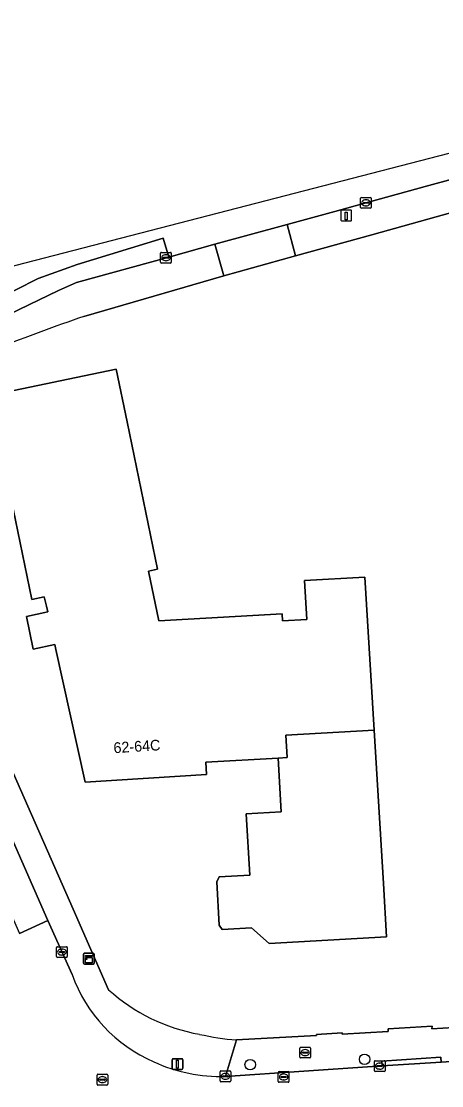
# Model space of a CAD drawing. Extents: x 161772 to 163126, y 383092 to 383917.
# Drawn here: x 161850.9 to 161890.2, y 383617.5 to 383716.9 of the extents above; entities that cross this region are included whole.
import ezdxf

# ---------------------------------------------------------------- set-up
doc = ezdxf.new("R2010")
doc.units = 0
for name, color, linetype in [('IMGEO_Boom', 7, 'Continuous'), ('IMGEO_Brandkraan', 7, 'Continuous'), ('IMGEO_Erf', 7, 'Continuous'), ('IMGEO_Fietspad_gesloten', 7, 'Continuous'), ('IMGEO_Kast', 7, 'Continuous'), ('IMGEO_Kolk', 7, 'Continuous'), ('IMGEO_Laadpaal', 7, 'Continuous'), ('IMGEO_Lichtmast', 7, 'Continuous'), ('IMGEO_Muur', 7, 'Continuous'), ('IMGEO_Pand', 7, 'Continuous'), ('IMGEO_Pand_nummerreeks', 7, 'Continuous'), ('IMGEO_Rijbaan_lokaal_gesloten', 7, 'Continuous'), ('IMGEO_Rioolput', 7, 'Continuous'), ('IMGEO_Voetpad_open', 7, 'Continuous')]:
    doc.layers.add(name, color=color, linetype=linetype)

msp = doc.modelspace()

# ---------------------------------------------------------------- linework, layer by layer
at = {"layer": 'IMGEO_Boom'}
for centre in [(161872.304, 383619.438), (161882.995, 383619.938)]:
    msp.add_circle(centre, 0.489, dxfattribs=at)
at = {"layer": 'IMGEO_Brandkraan'}
for p, q in [((161876.937, 383620.137), (161876.937, 383620.989)), ((161877.012, 383621.063), (161877.864, 383621.063)), ((161877.196, 383620.557), (161877.196, 383620.569)), ((161877.634, 383620.52), (161877.236, 383620.52)), ((161877.239, 383620.606), (161877.637, 383620.606)), ((161877.425, 383620.843), (161877.45, 383620.843)), ((161877.68, 383620.569), (161877.68, 383620.557)), ((161877.938, 383620.989), (161877.938, 383620.137)), ((161877.864, 383620.063), (161877.012, 383620.063)), ((161877.448, 383620.283), (161877.423, 383620.283))]:
    msp.add_line(p, q, dxfattribs=at)
for points in [[(161876.937, 383620.137), (161876.937, 383620.989)], [(161877.012, 383621.063), (161877.864, 383621.063)], [(161877.938, 383620.989), (161877.938, 383620.137)], [(161877.864, 383620.063), (161877.012, 383620.063)]]:
    msp.add_lwpolyline(points, dxfattribs=at)
for centre, radius, start, end in [((161877.014, 383620.987), 0.0765, 91.55205, 178.44795), ((161877.014, 383620.987), 0.0765, 91.55205, 178.44795), ((161877.236, 383620.566), 0.0403, 85.87752, 175.75265), ((161877.233, 383620.556), 0.0366, 178.93798, 274.71019), ((161877.637, 383620.563), 0.043, 264.86636, 352.45326), ((161877.641, 383620.568), 0.0386, 1.73085, 96.63898), ((161877.862, 383620.987), 0.0765, 1.55205, 88.44795), ((161877.862, 383620.987), 0.0765, 1.55205, 88.44795), ((161877.014, 383620.139), 0.0765, 181.55205, 268.44795), ((161877.014, 383620.139), 0.0765, 181.55205, 268.44795), ((161877.862, 383620.139), 0.0765, 271.55205, 358.44795), ((161877.862, 383620.139), 0.0765, 271.55205, 358.44795)]:
    msp.add_arc(centre, radius, start, end, dxfattribs=at)
for centre, major_axis, ratio, start_param, end_param in [((161877.424, 383620.563), (-0.387, 0.002), 0.722429, 4.712389, 7.853982), ((161877.449, 383620.563), (-0.39, 0.002), 0.717154, 1.570796, 4.712389)]:
    msp.add_ellipse(centre, major_axis=major_axis, ratio=ratio, start_param=start_param, end_param=end_param, dxfattribs=at)
at = {"layer": 'IMGEO_Erf'}
for points in [[(161958.68, 383716.896), (161952.452, 383715.665), (161952.45, 383715.459), (161949.68, 383714.692), (161949.61, 383714.913), (161949.489, 383714.874), (161947.08, 383714.106), (161947.08, 383713.976), (161943.87, 383713.171), (161943.87, 383713.391), (161917.239, 383706.158), (161917.259, 383705.958), (161913.889, 383705.022), (161913.809, 383705.192), (161899.219, 383701.283), (161899.269, 383701.013), (161896.398, 383700.217), (161896.259, 383700.457), (161883.666, 383696.958), (161876.535, 383694.977), (161869.833, 383693.115), (161856.767, 383689.331)], [(161837.522, 383675.277), (161855.752, 383633.957), (161859.069, 383626.438)], [(161871.017, 383621.743), (161878.504, 383622.148), (161878.495, 383622.269), (161880.896, 383622.411), (161880.883, 383622.295), (161885.206, 383622.537), (161885.207, 383622.798), (161889.297, 383623.023), (161889.289, 383622.774), (161894.411, 383623.1)]]:
    msp.add_lwpolyline(points, dxfattribs=at)
msp.add_lwpolyline([(161884.755, 383636.362), (161885.041, 383631.37), (161874.078, 383630.743), (161872.426, 383632.216), (161869.671, 383632.058), (161869.399, 383632.472), (161869.168, 383636.505), (161869.406, 383636.978), (161872.266, 383637.142), (161871.937, 383642.88), (161875.195, 383643.066), (161874.909, 383648.069), (161868.147, 383647.682), (161868.211, 383646.556), (161856.867, 383645.829), (161854.13, 383658.211), (161854.032, 383658.681), (161852.03, 383658.248), (161851.388, 383661.309), (161853.385, 383661.728), (161853.258, 383662.269), (161853.048, 383663.144), (161851.879, 383662.889), (161847.951, 383681.949), (161859.784, 383684.387), (161860.793, 383679.49), (161863.632, 383665.715), (161862.803, 383665.544), (161863.76, 383660.902), (161875.293, 383661.563), (161875.331, 383660.896), (161877.586, 383661.025), (161877.379, 383664.655), (161883.023, 383664.978), (161883.888, 383650.684)], close=True, dxfattribs=at)
for centre, radius, start, end in [((161918.545, 383508.53), 191.065, 108.86467, 114.00122), ((161870.583, 383639.171), 17.166, 227.8783, 259.90602), ((161873.378, 383648.677), 27.037, 257.60449, 264.99073)]:
    msp.add_arc(centre, radius, start, end, dxfattribs=at)
at = {"layer": 'IMGEO_Fietspad_gesloten'}
msp.add_lwpolyline([(161838.637, 383684.164), (161854.393, 383691.741), (161856.057, 383692.498), (161864.684, 383694.876), (161864.182, 383696.629), (161856.125, 383694.177), (161852.473, 383692.886), (161848.281, 383690.739)], dxfattribs=at)
msp.add_lwpolyline([(161834.91, 383674.953), (161832.241, 383673.849), (161850.755, 383631.686), (161853.403, 383632.915)], close=True, dxfattribs=at)
at = {"layer": 'IMGEO_Kast'}
for p, q in [((161856.724, 383628.913), (161856.724, 383629.754)), ((161856.724, 383629.754), (161856.724, 383628.913)), ((161856.799, 383629.838), (161857.64, 383629.838)), ((161857.64, 383629.838), (161856.799, 383629.838)), ((161857.724, 383629.763), (161857.724, 383628.922)), ((161857.724, 383628.922), (161857.724, 383629.763)), ((161857.649, 383628.838), (161856.808, 383628.838)), ((161856.808, 383628.838), (161857.649, 383628.838))]:
    msp.add_line(p, q, dxfattribs=at)
for points in [[(161856.919, 383629.628), (161857.519, 383629.628), (161857.519, 383629.543), (161856.919, 383629.543), (161856.919, 383629.628)], [(161856.919, 383629.453), (161857.519, 383629.453), (161857.519, 383628.964), (161856.919, 383628.964), (161856.919, 383629.453)]]:
    msp.add_lwpolyline(points, dxfattribs=at)
msp.add_circle((161857.003, 383629.302), 0.0377, dxfattribs=at)
for centre, start, end in [((161856.802, 383629.76), 92.4484, 184.28452), ((161856.802, 383629.76), 92.4484, 184.28452), ((161857.646, 383629.76), 2.4484, 94.28452), ((161857.646, 383629.76), 2.4484, 94.28452), ((161856.802, 383628.916), 182.4484, 274.28452), ((161856.802, 383628.916), 182.4484, 274.28452), ((161857.646, 383628.916), 272.4484, 4.28452), ((161857.646, 383628.916), 272.4484, 4.28452)]:
    msp.add_arc(centre, 0.0779, start, end, dxfattribs=at)
at = {"layer": 'IMGEO_Kolk'}
for p, q in [((161882.618, 383699.51), (161882.618, 383700.362)), ((161882.693, 383700.436), (161883.545, 383700.436)), ((161882.92, 383699.979), (161883.318, 383699.979)), ((161883.106, 383700.216), (161883.131, 383700.216)), ((161883.619, 383700.362), (161883.619, 383699.51)), ((161883.545, 383699.436), (161882.693, 383699.436)), ((161882.877, 383699.93), (161882.877, 383699.942)), ((161883.315, 383699.893), (161882.917, 383699.893)), ((161883.129, 383699.656), (161883.104, 383699.656)), ((161883.361, 383699.942), (161883.361, 383699.93)), ((161863.929, 383694.386), (161863.929, 383695.238)), ((161864.004, 383695.312), (161864.856, 383695.312)), ((161864.417, 383695.092), (161864.442, 383695.092)), ((161864.93, 383695.238), (161864.93, 383694.386)), ((161864.856, 383694.312), (161864.004, 383694.312)), ((161864.188, 383694.806), (161864.188, 383694.818)), ((161864.626, 383694.769), (161864.228, 383694.769)), ((161864.231, 383694.855), (161864.629, 383694.855)), ((161864.44, 383694.532), (161864.415, 383694.532)), ((161864.672, 383694.818), (161864.672, 383694.806)), ((161854.28, 383630.452), (161855.132, 383630.452)), ((161854.205, 383629.526), (161854.205, 383630.378)), ((161855.132, 383629.452), (161854.28, 383629.452)), ((161854.464, 383629.946), (161854.464, 383629.958)), ((161854.902, 383629.909), (161854.504, 383629.909)), ((161854.507, 383629.995), (161854.905, 383629.995)), ((161854.716, 383629.672), (161854.691, 383629.672)), ((161854.693, 383630.232), (161854.718, 383630.232)), ((161854.948, 383629.958), (161854.948, 383629.946)), ((161855.206, 383630.378), (161855.206, 383629.526)), ((161883.907, 383618.876), (161883.907, 383619.728)), ((161883.982, 383619.802), (161884.834, 383619.802)), ((161884.395, 383619.582), (161884.42, 383619.582)), ((161884.908, 383619.728), (161884.908, 383618.876)), ((161869.485, 383617.921), (161869.485, 383618.773)), ((161869.56, 383618.847), (161870.412, 383618.847)), ((161869.973, 383618.627), (161869.998, 383618.627)), ((161870.486, 383618.773), (161870.486, 383617.921)), ((161884.834, 383618.802), (161883.982, 383618.802)), ((161884.166, 383619.296), (161884.166, 383619.308)), ((161884.604, 383619.259), (161884.206, 383619.259)), ((161884.209, 383619.345), (161884.607, 383619.345)), ((161884.418, 383619.022), (161884.393, 383619.022)), ((161884.65, 383619.308), (161884.65, 383619.296)), ((161870.412, 383617.847), (161869.56, 383617.847)), ((161869.744, 383618.341), (161869.744, 383618.353)), ((161870.182, 383618.304), (161869.784, 383618.304)), ((161869.787, 383618.39), (161870.185, 383618.39)), ((161869.996, 383618.067), (161869.971, 383618.067)), ((161870.228, 383618.353), (161870.228, 383618.341))]:
    msp.add_line(p, q, dxfattribs=at)
for points in [[(161882.618, 383699.51), (161882.618, 383700.362)], [(161882.693, 383700.436), (161883.545, 383700.436)], [(161883.619, 383700.362), (161883.619, 383699.51)], [(161883.545, 383699.436), (161882.693, 383699.436)], [(161863.929, 383694.386), (161863.929, 383695.238)], [(161864.004, 383695.312), (161864.856, 383695.312)], [(161864.93, 383695.238), (161864.93, 383694.386)], [(161864.856, 383694.312), (161864.004, 383694.312)], [(161854.28, 383630.452), (161855.132, 383630.452)], [(161854.205, 383629.526), (161854.205, 383630.378)], [(161855.132, 383629.452), (161854.28, 383629.452)], [(161855.206, 383630.378), (161855.206, 383629.526)], [(161883.907, 383618.876), (161883.907, 383619.728)], [(161883.982, 383619.802), (161884.834, 383619.802)], [(161884.908, 383619.728), (161884.908, 383618.876)], [(161869.485, 383617.921), (161869.485, 383618.773)], [(161869.56, 383618.847), (161870.412, 383618.847)], [(161870.486, 383618.773), (161870.486, 383617.921)], [(161884.834, 383618.802), (161883.982, 383618.802)], [(161870.412, 383617.847), (161869.56, 383617.847)]]:
    msp.add_lwpolyline(points, dxfattribs=at)
for centre, radius, start, end in [((161882.695, 383700.36), 0.0765, 91.55205, 178.44795), ((161882.695, 383700.36), 0.0765, 91.55205, 178.44795), ((161882.917, 383699.939), 0.0403, 85.87752, 175.75265), ((161883.322, 383699.941), 0.0386, 1.73085, 96.63898), ((161883.543, 383700.36), 0.0765, 1.55205, 88.44795), ((161883.543, 383700.36), 0.0765, 1.55205, 88.44795), ((161882.695, 383699.512), 0.0765, 181.55205, 268.44795), ((161882.695, 383699.512), 0.0765, 181.55205, 268.44795), ((161882.914, 383699.929), 0.0366, 178.93798, 274.71019), ((161883.318, 383699.936), 0.043, 264.86636, 352.45326), ((161883.543, 383699.512), 0.0765, 271.55205, 358.44795), ((161883.543, 383699.512), 0.0765, 271.55205, 358.44795), ((161864.006, 383695.236), 0.0765, 91.55205, 178.44795), ((161864.006, 383695.236), 0.0765, 91.55205, 178.44795), ((161864.854, 383695.236), 0.0765, 1.55205, 88.44795), ((161864.854, 383695.236), 0.0765, 1.55205, 88.44795), ((161864.006, 383694.388), 0.0765, 181.55205, 268.44795), ((161864.006, 383694.388), 0.0765, 181.55205, 268.44795), ((161864.228, 383694.815), 0.0403, 85.87752, 175.75265), ((161864.225, 383694.805), 0.0366, 178.93798, 274.71019), ((161864.629, 383694.812), 0.043, 264.86636, 352.45326), ((161864.633, 383694.817), 0.0386, 1.73085, 96.63898), ((161864.854, 383694.388), 0.0765, 271.55205, 358.44795), ((161864.854, 383694.388), 0.0765, 271.55205, 358.44795), ((161854.282, 383630.376), 0.0765, 91.55205, 178.44795), ((161854.282, 383630.376), 0.0765, 91.55205, 178.44795), ((161855.13, 383630.376), 0.0765, 1.55205, 88.44795), ((161855.13, 383630.376), 0.0765, 1.55205, 88.44795), ((161854.282, 383629.528), 0.0765, 181.55205, 268.44795), ((161854.282, 383629.528), 0.0765, 181.55205, 268.44795), ((161854.504, 383629.955), 0.0403, 85.87752, 175.75265), ((161854.501, 383629.945), 0.0366, 178.93798, 274.71019), ((161854.905, 383629.952), 0.043, 264.86636, 352.45326), ((161854.909, 383629.957), 0.0386, 1.73085, 96.63898), ((161855.13, 383629.528), 0.0765, 271.55205, 358.44795), ((161855.13, 383629.528), 0.0765, 271.55205, 358.44795), ((161883.984, 383619.726), 0.0765, 91.55205, 178.44795), ((161883.984, 383619.726), 0.0765, 91.55205, 178.44795), ((161884.832, 383619.726), 0.0765, 1.55205, 88.44795), ((161884.832, 383619.726), 0.0765, 1.55205, 88.44795), ((161869.562, 383618.771), 0.0765, 91.55205, 178.44795), ((161869.562, 383618.771), 0.0765, 91.55205, 178.44795), ((161870.41, 383618.771), 0.0765, 1.55205, 88.44795), ((161870.41, 383618.771), 0.0765, 1.55205, 88.44795), ((161883.984, 383618.878), 0.0765, 181.55205, 268.44795), ((161883.984, 383618.878), 0.0765, 181.55205, 268.44795), ((161884.206, 383619.305), 0.0403, 85.87752, 175.75265), ((161884.203, 383619.295), 0.0366, 178.93798, 274.71019), ((161884.607, 383619.302), 0.043, 264.86636, 352.45326), ((161884.611, 383619.307), 0.0386, 1.73085, 96.63898), ((161884.832, 383618.878), 0.0765, 271.55205, 358.44795), ((161884.832, 383618.878), 0.0765, 271.55205, 358.44795), ((161869.562, 383617.923), 0.0765, 181.55205, 268.44795), ((161869.562, 383617.923), 0.0765, 181.55205, 268.44795), ((161869.784, 383618.35), 0.0403, 85.87752, 175.75265), ((161869.781, 383618.34), 0.0366, 178.93798, 274.71019), ((161870.185, 383618.347), 0.043, 264.86636, 352.45326), ((161870.189, 383618.352), 0.0386, 1.73085, 96.63898), ((161870.41, 383617.923), 0.0765, 271.55205, 358.44795), ((161870.41, 383617.923), 0.0765, 271.55205, 358.44795)]:
    msp.add_arc(centre, radius, start, end, dxfattribs=at)
for centre, major_axis, ratio, start_param, end_param in [((161883.105, 383699.936), (-0.387, 0.002), 0.722429, 4.712389, 7.853982), ((161883.13, 383699.936), (-0.39, 0.002), 0.717154, 1.570796, 4.712389), ((161864.416, 383694.812), (-0.387, 0.002), 0.722429, 4.712389, 7.853982), ((161864.441, 383694.812), (-0.39, 0.002), 0.717154, 1.570796, 4.712389), ((161854.692, 383629.952), (-0.387, 0.002), 0.722429, 4.712389, 7.853982), ((161854.717, 383629.952), (-0.39, 0.002), 0.717154, 1.570796, 4.712389), ((161884.394, 383619.302), (-0.387, 0.002), 0.722429, 4.712389, 7.853982), ((161884.419, 383619.302), (-0.39, 0.002), 0.717154, 1.570796, 4.712389), ((161869.972, 383618.347), (-0.387, 0.002), 0.722429, 4.712389, 7.853982), ((161869.997, 383618.347), (-0.39, 0.002), 0.717154, 1.570796, 4.712389)]:
    msp.add_ellipse(centre, major_axis=major_axis, ratio=ratio, start_param=start_param, end_param=end_param, dxfattribs=at)
at = {"layer": 'IMGEO_Laadpaal'}
for p, q in [((161880.776, 383699.178), (161880.776, 383698.337)), ((161880.776, 383699.178), (161880.776, 383698.337)), ((161881.692, 383699.262), (161880.851, 383699.262)), ((161881.692, 383699.262), (161880.851, 383699.262)), ((161881.776, 383698.346), (161881.776, 383699.187)), ((161881.776, 383698.346), (161881.776, 383699.187)), ((161880.86, 383698.262), (161881.701, 383698.262)), ((161880.86, 383698.262), (161881.701, 383698.262))]:
    msp.add_line(p, q, dxfattribs=at)
msp.add_lwpolyline([(161881.191, 383699.075), (161881.351, 383699.075), (161881.351, 383698.342), (161881.191, 383698.342), (161881.191, 383699.075)], dxfattribs=at)
for centre, start, end in [((161880.854, 383699.184), 92.4484, 184.28452), ((161880.854, 383699.184), 92.4484, 184.28452), ((161881.698, 383699.184), 2.4484, 94.28452), ((161881.698, 383699.184), 2.4484, 94.28452), ((161880.854, 383698.34), 182.4484, 274.28452), ((161880.854, 383698.34), 182.4484, 274.28452), ((161881.698, 383698.34), 272.4484, 4.28452), ((161881.698, 383698.34), 272.4484, 4.28452)]:
    msp.add_arc(centre, 0.0779, start, end, dxfattribs=at)
at = {"layer": 'IMGEO_Lichtmast'}
for p, q in [((161865.007, 383619.097), (161865.007, 383619.897)), ((161865.007, 383619.897), (161865.007, 383619.097)), ((161865.107, 383619.997), (161865.897, 383619.997)), ((161865.897, 383619.997), (161865.107, 383619.997)), ((161865.997, 383619.897), (161865.997, 383619.097)), ((161865.997, 383619.097), (161865.997, 383619.897)), ((161865.897, 383618.997), (161865.107, 383618.997)), ((161865.107, 383618.997), (161865.897, 383618.997))]:
    msp.add_line(p, q, dxfattribs=at)
msp.add_lwpolyline([(161865.427, 383619.872), (161865.577, 383619.872), (161865.577, 383619.122), (161865.427, 383619.122), (161865.427, 383619.872)], dxfattribs=at)
for centre, start, end in [((161865.107, 383619.897), 90, 180), ((161865.107, 383619.897), 90, 180), ((161865.897, 383619.897), 0, 90), ((161865.897, 383619.897), 360, 90), ((161865.107, 383619.097), 180, 270), ((161865.107, 383619.097), 180, 270), ((161865.897, 383619.097), 270, 0), ((161865.897, 383619.097), 270, 0)]:
    msp.add_arc(centre, 0.1, start, end, dxfattribs=at)
at = {"layer": 'IMGEO_Muur'}
msp.add_lwpolyline([(161883.666, 383696.958), (161896.259, 383700.457)], dxfattribs=at)
at = {"layer": 'IMGEO_Pand'}
for points in [[(161883.888, 383650.684), (161883.023, 383664.978), (161877.379, 383664.655), (161877.586, 383661.025), (161875.331, 383660.896), (161875.293, 383661.563), (161863.76, 383660.902), (161862.803, 383665.544), (161863.632, 383665.715), (161860.793, 383679.49), (161859.784, 383684.387), (161847.951, 383681.949), (161851.879, 383662.889), (161853.048, 383663.144), (161853.258, 383662.269), (161853.385, 383661.728), (161851.388, 383661.309), (161852.03, 383658.248), (161854.032, 383658.681), (161854.13, 383658.211), (161856.867, 383645.829), (161868.211, 383646.556), (161868.147, 383647.682), (161874.909, 383648.069), (161875.759, 383648.118), (161875.639, 383650.215)], [(161883.888, 383650.684), (161875.639, 383650.215), (161875.759, 383648.118), (161874.909, 383648.069), (161875.195, 383643.066), (161871.937, 383642.88), (161872.266, 383637.142), (161869.406, 383636.978), (161869.168, 383636.505), (161869.399, 383632.472), (161869.671, 383632.058), (161872.426, 383632.216), (161874.078, 383630.743), (161885.041, 383631.37), (161884.755, 383636.362)]]:
    msp.add_lwpolyline(points, close=True, dxfattribs=at)
at = {"layer": 'IMGEO_Rijbaan_lokaal_gesloten'}
for points in [[(161848.281, 383690.739), (161852.473, 383692.886), (161856.125, 383694.177), (161864.182, 383696.629), (161864.684, 383694.876), (161869.011, 383696.068), (161875.76, 383697.916), (161880.223, 383699.138), (161883.221, 383699.965), (161889.012, 383701.557), (161894.852, 383703.158), (161899.507, 383704.401), (161898.946, 383706.622), (161835.916, 383690.341), (161806.629, 383685.689)], [(161855.665, 383627.848), (161853.403, 383632.915), (161850.755, 383631.686)], [(161867.922, 383610.732), (161873.422, 383611.086), (161882.948, 383611.732), (161942.78, 383615.633), (161942.652, 383621.313), (161942.614, 383622.988), (161937.519, 383622.764), (161932.993, 383622.498), (161926.428, 383622.073), (161902.653, 383620.499), (161895.132, 383620.014), (161890.154, 383619.684), (161884.635, 383619.32), (161869.986, 383618.347)]]:
    msp.add_lwpolyline(points, dxfattribs=at)
for centre, radius, start, end in [((161868.875, 383632.577), 14.031, 199.69599, 246.51694), ((161869.463, 383632.952), 14.614, 244.98922, 272.05244)]:
    msp.add_arc(centre, radius, start, end, dxfattribs=at)
at = {"layer": 'IMGEO_Rioolput'}
for p, q in [((161857.991, 383617.611), (161857.991, 383618.463)), ((161858.066, 383618.537), (161858.918, 383618.537)), ((161858.992, 383618.463), (161858.992, 383617.611)), ((161874.926, 383617.862), (161874.926, 383618.714)), ((161875.001, 383618.788), (161875.853, 383618.788)), ((161875.414, 383618.568), (161875.439, 383618.568)), ((161875.927, 383618.714), (161875.927, 383617.862)), ((161858.918, 383617.537), (161858.066, 383617.537)), ((161858.25, 383618.031), (161858.25, 383618.043)), ((161858.688, 383617.994), (161858.29, 383617.994)), ((161858.293, 383618.08), (161858.691, 383618.08)), ((161858.502, 383617.757), (161858.477, 383617.757)), ((161858.479, 383618.317), (161858.504, 383618.317)), ((161858.734, 383618.043), (161858.734, 383618.031)), ((161875.853, 383617.788), (161875.001, 383617.788)), ((161875.185, 383618.282), (161875.185, 383618.294)), ((161875.623, 383618.245), (161875.225, 383618.245)), ((161875.228, 383618.331), (161875.626, 383618.331)), ((161875.437, 383618.008), (161875.412, 383618.008)), ((161875.669, 383618.294), (161875.669, 383618.282))]:
    msp.add_line(p, q, dxfattribs=at)
for points in [[(161857.991, 383617.611), (161857.991, 383618.463)], [(161858.066, 383618.537), (161858.918, 383618.537)], [(161858.992, 383618.463), (161858.992, 383617.611)], [(161874.926, 383617.862), (161874.926, 383618.714)], [(161875.001, 383618.788), (161875.853, 383618.788)], [(161875.927, 383618.714), (161875.927, 383617.862)], [(161858.918, 383617.537), (161858.066, 383617.537)], [(161875.853, 383617.788), (161875.001, 383617.788)]]:
    msp.add_lwpolyline(points, dxfattribs=at)
for centre, radius, start, end in [((161858.068, 383618.461), 0.0765, 91.55205, 178.44795), ((161858.068, 383618.461), 0.0765, 91.55205, 178.44795), ((161858.916, 383618.461), 0.0765, 1.55205, 88.44795), ((161858.916, 383618.461), 0.0765, 1.55205, 88.44795), ((161875.003, 383618.712), 0.0765, 91.55205, 178.44795), ((161875.003, 383618.712), 0.0765, 91.55205, 178.44795), ((161875.851, 383618.712), 0.0765, 1.55205, 88.44795), ((161875.851, 383618.712), 0.0765, 1.55205, 88.44795), ((161858.068, 383617.613), 0.0765, 181.55205, 268.44795), ((161858.068, 383617.613), 0.0765, 181.55205, 268.44795), ((161858.29, 383618.04), 0.0403, 85.87752, 175.75265), ((161858.287, 383618.03), 0.0366, 178.93798, 274.71019), ((161858.691, 383618.037), 0.043, 264.86636, 352.45326), ((161858.695, 383618.042), 0.0386, 1.73085, 96.63898), ((161858.916, 383617.613), 0.0765, 271.55205, 358.44795), ((161858.916, 383617.613), 0.0765, 271.55205, 358.44795), ((161875.003, 383617.864), 0.0765, 181.55205, 268.44795), ((161875.003, 383617.864), 0.0765, 181.55205, 268.44795), ((161875.225, 383618.291), 0.0403, 85.87752, 175.75265), ((161875.222, 383618.281), 0.0366, 178.93798, 274.71019), ((161875.626, 383618.288), 0.043, 264.86636, 352.45326), ((161875.63, 383618.293), 0.0386, 1.73085, 96.63898), ((161875.851, 383617.864), 0.0765, 271.55205, 358.44795), ((161875.851, 383617.864), 0.0765, 271.55205, 358.44795)]:
    msp.add_arc(centre, radius, start, end, dxfattribs=at)
for centre, major_axis, ratio, start_param, end_param in [((161875.413, 383618.288), (-0.387, 0.002), 0.722429, 4.712389, 7.853982), ((161875.438, 383618.288), (-0.39, 0.002), 0.717154, 1.570796, 4.712389), ((161858.478, 383618.037), (-0.387, 0.002), 0.722429, 4.712389, 7.853982), ((161858.503, 383618.037), (-0.39, 0.002), 0.717154, 1.570796, 4.712389)]:
    msp.add_ellipse(centre, major_axis=major_axis, ratio=ratio, start_param=start_param, end_param=end_param, dxfattribs=at)
at = {"layer": 'IMGEO_Voetpad_open'}
for points in [[(161894.852, 383703.158), (161889.012, 383701.557), (161883.221, 383699.965), (161880.223, 383699.138), (161875.76, 383697.916), (161876.535, 383694.977), (161883.666, 383696.958), (161896.259, 383700.457)], [(161856.767, 383689.331), (161869.833, 383693.115), (161869.011, 383696.068), (161864.684, 383694.876), (161856.057, 383692.498), (161854.393, 383691.741), (161838.637, 383684.164)], [(161859.069, 383626.438), (161855.752, 383633.957), (161837.522, 383675.277), (161834.91, 383674.953), (161853.403, 383632.915), (161855.665, 383627.848)], [(161894.411, 383623.1), (161889.289, 383622.774), (161889.297, 383623.023), (161885.207, 383622.798), (161885.206, 383622.537), (161880.883, 383622.295), (161880.896, 383622.411), (161878.495, 383622.269), (161878.504, 383622.148), (161871.017, 383621.743), (161869.986, 383618.347), (161884.635, 383619.32), (161884.598, 383619.761), (161890.111, 383620.13), (161890.154, 383619.684), (161895.132, 383620.014)], [(161869.986, 383618.347), (161871.017, 383621.743)]]:
    msp.add_lwpolyline(points, dxfattribs=at)
for points in [[(161875.76, 383697.916), (161869.011, 383696.068), (161869.833, 383693.115), (161876.535, 383694.977)], [(161884.635, 383619.32), (161890.154, 383619.684), (161890.111, 383620.13), (161884.598, 383619.761)]]:
    msp.add_lwpolyline(points, close=True, dxfattribs=at)
for centre, radius, start, end in [((161918.545, 383508.53), 191.065, 108.86467, 114.00122), ((161868.875, 383632.577), 14.031, 199.69599, 246.51694), ((161870.583, 383639.171), 17.166, 227.8783, 259.90602), ((161873.378, 383648.677), 27.037, 257.60449, 264.99073), ((161869.463, 383632.952), 14.614, 244.98922, 272.05244)]:
    msp.add_arc(centre, radius, start, end, dxfattribs=at)

# ---------------------------------------------------------------- texts
at = {"layer": 'IMGEO_Pand_nummerreeks'}
msp.add_text('62-64C', height=1, rotation=3.66689, dxfattribs=at).set_placement((161859.558, 383648.527))

doc.saveas('drawing.dxf')
